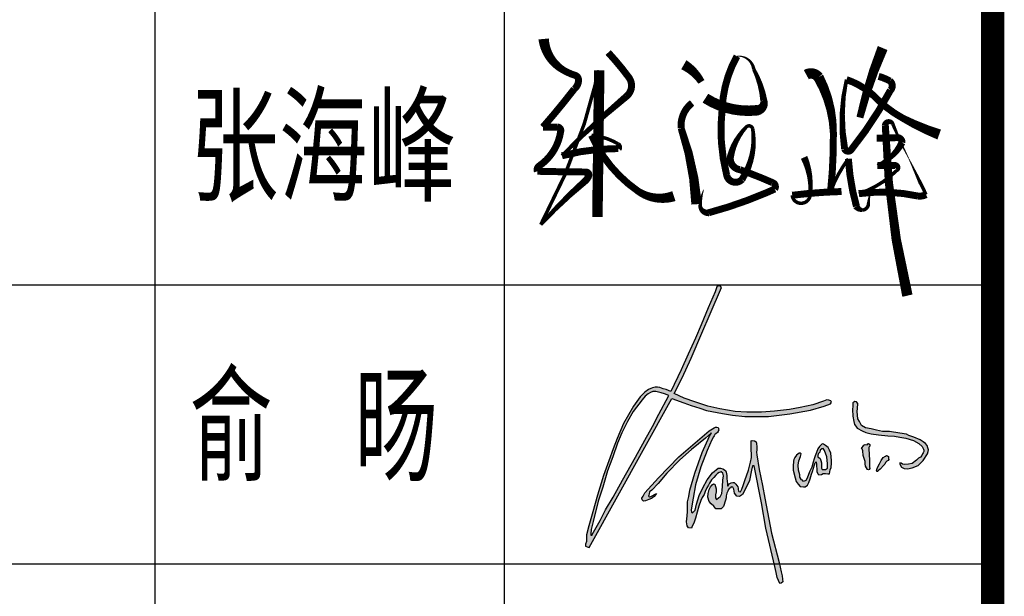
# Model space of a CAD drawing. Extents: x 1779708 to 7299578, y -1121471 to 88434.
# Tile 693 of 1056: x 6129654 to 6131769, y -962920 to -961680. Entities that reach past the tile are written whole.
import ezdxf

# ---------------------------------------------------------------- set-up
doc = ezdxf.new("R2010")
doc.units = 0
doc.header["$LTSCALE"] = 1000
doc.header["$MEASUREMENT"] = 0
for name, color, linetype in [('PUB_TEXT', 7, 'CONTINUOUS'), ('PUB_TITLE', 4, 'CONTINUOUS'), ('WINDOW', 2, 'CONTINUOUS'), ('可见线', 6, 'CONTINUOUS'), ('电子签', 2, 'CONTINUOUS'), ('通-图框－文字', 4, 'CONTINUOUS')]:
    doc.layers.add(name, color=color, linetype=linetype)
doc.styles.add('-宋体', font='simhei.ttf', dxfattribs={"width": 0.7})
doc.styles.add('仿宋', font='txt', dxfattribs={"width": 0.7})

# ---------------------------------------------------------------- blocks, each defined once
blk = doc.blocks.new('A$C2DEF362E')
at = {"layer": 'PUB_TEXT'}
h = blk.add_hatch(color=256, dxfattribs=at)
h.dxf.hatch_style = 1
h.paths.add_polyline_path([(32593, 42092), (34565, 41342), (36866, 40638), (38650, 40028), (42928, 39185), (45558, 38763), (48891, 38435), (55190, 38435), (60871, 39091), (66370, 40126), (69985, 41158), (71629, 41768), (71905, 42256), (71702, 42623), (71188, 42751), (70655, 42843), (69754, 42494), (66925, 41537), (63588, 40800), (60744, 40266), (56780, 39805), (53272, 39547), (49382, 39602), (46318, 39787), (42185, 40415), (38996, 41170), (35600, 42297), (32724, 43291), (30088, 44544), (32222, 48729), (34582, 53924), (37415, 60628), (39633, 65720), (42653, 72804), (42334, 73188), (41802, 73188), (41448, 72952), (40976, 71566), (39116, 67318), (37253, 62794), (35747, 59284), (33767, 55027), (31966, 50868), (29187, 45103), (27944, 45602), (27147, 45779), (26667, 45971), (26228, 46110), (25661, 46202), (24980, 46191), (24286, 46064), (23893, 45844), (23211, 45613), (22241, 44872), (21028, 43690), (19283, 41178), (16550, 36576), (14890, 32519), (13851, 29782), (12635, 26613), (11300, 22693), (9669, 17443), (8424, 12995), (7386, 9284), (6764, 6885), (6734, 5109), (6497, 4398), (6497, 3894), (6912, 3687), (7456, 3530), (29463, 43175)])
h.paths.add_polyline_path([(28653, 44045), (28534, 43853), (25969, 39056), (24328, 35741), (22210, 32136), (19763, 27564), (16353, 21497), (13798, 16947), (11782, 13532), (10347, 10757), (8274, 6976), (8234, 6835), (8097, 6835), (7918, 6851), (7859, 7179), (7967, 8323), (8535, 10443), (9880, 15858), (11045, 19619), (12362, 23988), (13707, 27720), (15024, 31345), (16160, 34092), (17683, 37107), (19177, 39704), (21563, 42890), (22347, 43803), (23149, 44455), (23728, 44810), (24418, 45071), (25220, 45052), (25911, 44922), (26564, 44754), (27478, 44493)], flags=16)
h.paths.add_polyline_path([(41155, 33779), (41545, 34169), (41769, 34464), (41970, 34842), (41899, 35078), (41816, 35349), (41734, 35503), (41450, 35550), (41072, 35585), (40670, 35373), (39337, 34574), (31294, 27701), (25884, 22056), (22244, 18083), (21773, 17235), (21478, 16635), (21549, 16223), (21890, 15906), (22420, 15953), (23316, 16306), (24046, 16612), (24694, 17118), (25365, 17953), (23810, 17129), (23702, 17058), (23458, 17058), (23306, 17149), (23245, 17240), (23306, 17453), (23367, 17819), (23519, 18337), (24129, 18793), (25805, 20590), (28152, 23301), (31571, 26871), (34711, 29612), (38399, 32657), (39953, 34058), (39496, 33145), (37515, 28845), (35564, 23324), (34225, 18779), (33981, 17073), (33646, 15703), (33646, 14272), (33646, 13145), (33524, 11988), (33371, 10343), (33554, 9277), (33859, 8760), (34682, 8729), (34865, 9186), (35292, 10008), (35779, 11348), (36607, 14548), (37186, 16010), (37491, 16863), (38070, 17624), (38345, 18477), (38741, 19451), (39198, 20152), (39442, 20669), (40021, 21553), (40600, 22162), (41179, 22832), (41545, 23197), (42033, 23532), (42581, 23684), (42978, 23349), (43161, 22588), (42978, 21461), (42917, 19817), (42825, 18842), (42734, 17959), (42307, 16984), (41941, 16832), (41301, 16345), (41027, 16741), (41027, 17594), (41210, 18324), (41240, 19147), (41057, 19756), (40844, 20395), (40509, 20456), (40173, 20213), (39686, 19695), (39351, 18964), (39076, 17929), (39046, 16924), (39411, 15766), (39930, 15127), (40600, 14548), (41179, 13817), (42581, 13848), (43222, 14487), (43745, 16102), (43867, 16802), (43897, 17290), (44050, 17960), (44324, 18508), (44476, 18995), (44720, 19239), (45086, 19391), (45269, 19696), (45665, 19574), (45940, 19056), (46092, 17990), (46763, 17198), (47433, 17137), (48226, 17625), (49171, 19330), (50085, 21401), (50634, 24111), (50938, 25238), (51304, 25269), (53258, 15387), (54426, 8697), (56851, -1483), (57235, -3130), (57490, -4432), (57855, -5252), (58190, -6012), (58555, -5921), (58981, -5647), (58889, -4851), (58833, -4046), (58564, -2959), (57990, -472), (55991, 7377), (54184, 16702), (53558, 20078), (52704, 24264), (52039, 28168), (52001, 28963), (52020, 29549), (52039, 30363), (51963, 31252), (51907, 31706), (51395, 31971), (50808, 32047), (50524, 31952), (50524, 31328), (50562, 30401), (50619, 27544), (50345, 26249), (49811, 24092), (48835, 21392), (48419, 20069), (48059, 19067), (47719, 18330), (47303, 18481), (47208, 18651), (47132, 18954), (47094, 19294), (47000, 19710), (46754, 20050), (46489, 20428), (46205, 20693), (45997, 20825), (45657, 20844), (45202, 20711), (44711, 20485), (44370, 19842), (44294, 20012), (44238, 20277), (44238, 20560), (44200, 21127), (44067, 21959), (44048, 22715), (43916, 23566), (43689, 24076), (43008, 24473), (42383, 24662), (41797, 24624), (40302, 23434), (38844, 21536), (37652, 19400), (36687, 17396), (35987, 15109), (35628, 13446), (34909, 12746), (34701, 12916), (34573, 13555), (35117, 16667), (35692, 20232), (37113, 24983), (38807, 29400), (40115, 32210), (40493, 33036), (40659, 33295), (40859, 33626)])
h.paths.add_polyline_path([(63932, 21562), (63530, 22270), (63453, 22921), (63146, 24108), (63031, 25468), (63261, 26598), (63645, 27785), (63875, 28494), (63606, 28666), (63320, 28610), (62566, 28084), (62207, 27498), (61919, 27008), (61800, 26482), (61728, 25215), (61721, 24153), (62285, 22057), (62534, 21138), (63033, 20429), (63589, 19816), (64470, 19702), (64873, 19721), (65544, 20123), (65850, 20870), (66214, 21846), (66636, 23053), (66904, 23780), (67134, 24661), (67364, 25523), (67614, 26117), (67805, 26385), (67959, 25657), (68016, 24049), (67978, 23723), (68342, 23091), (68534, 22842), (69224, 22976), (69722, 23225), (70297, 23283), (70949, 23148), (71351, 23148), (71562, 24259), (71811, 24795), (71888, 25983), (71888, 26710), (71773, 28689), (71351, 29435), (71006, 30125), (70297, 30718), (69760, 31044), (69453, 31140), (69185, 30872), (68706, 30412), (68323, 29799), (67958, 28823), (67613, 27942), (67345, 27157), (67000, 26257), (66655, 24954), (66061, 23671), (65408, 22021), (65121, 21370), (64431, 21140), (64162, 21428)], flags=17)
h.paths.add_polyline_path([(69434, 24282), (69261, 24645), (69281, 25239), (69281, 26043), (69108, 26675), (68936, 27231), (68303, 27709), (68279, 27992), (68399, 28437), (68821, 28935), (68936, 29452), (69319, 29835), (69741, 29873), (70066, 29337), (70661, 27709), (70891, 25852), (70833, 24684), (70296, 24262)], flags=16)
h.paths.add_polyline_path([(80848, 26411), (80840, 25835), (80977, 25176), (81219, 24707), (81462, 24313), (81772, 24215), (81932, 24283), (82113, 24593), (82076, 25025), (82068, 26768), (81947, 28323), (81817, 29788), (81817, 30189), (81939, 30326), (82166, 30560), (82090, 30977), (81787, 31219), (81613, 31128), (81408, 30916), (80908, 30931), (80521, 30788), (79938, 29888), (80046, 29814), (80221, 29291), (80376, 28012)])
h.paths.add_polyline_path([(86255, 26179), (86627, 26566), (87022, 26741), (87196, 26938), (87105, 27203), (87090, 27590), (87045, 27803), (86862, 27954), (86589, 27992), (86247, 27825), (85708, 27514), (85130, 26723), (84720, 25798), (84151, 24804), (83868, 24039), (83943, 23964), (84016, 23734), (84199, 23806), (84478, 24086), (84867, 24426), (85837, 25436), (86149, 25709)])
h.paths.add_polyline_path([(82437, 35114), (80970, 35442), (79870, 36040), (79405, 37069), (78942, 37821), (78845, 38766), (78710, 39749), (78826, 40521), (78901, 41882), (78534, 42306), (78109, 42422), (77587, 42088), (77606, 41124), (77490, 40294), (77606, 38462), (77876, 37055), (78050, 36245), (78417, 35878), (78764, 35300), (80041, 34597), (81064, 34153), (82473, 33806), (84403, 33498), (86896, 33225), (88691, 33167), (90139, 32936), (91702, 32666), (93751, 31987), (95121, 31215), (96009, 30463), (96395, 29731), (96511, 29422), (96472, 29133), (96298, 28786), (96144, 28439), (95932, 28053), (95604, 27590), (95063, 27282), (94542, 26780), (93345, 25912), (92438, 25700), (91338, 25662), (90778, 25681), (90450, 26009), (90122, 26067), (90141, 25700), (90508, 24967), (91261, 24601), (92110, 24524), (93384, 24717), (95005, 25411), (96298, 26664), (97476, 28516), (97669, 29075), (97727, 29499), (97514, 30097), (97418, 30695), (96916, 31235), (96318, 31678), (95488, 32237), (93847, 32912), (92535, 33395), (91840, 33703), (90084, 33954), (87340, 34381), (85506, 34401), (83885, 34786)])
for points in [[(7456, 3530), (29463, 43175), (32593, 42092), (34565, 41342), (36866, 40638), (38650, 40028), (42928, 39185), (45558, 38763), (48891, 38435), (55190, 38435), (60871, 39091), (66370, 40126), (69985, 41158), (71629, 41768), (71905, 42256), (71702, 42623), (71188, 42751), (70655, 42843), (69754, 42494), (66925, 41537), (63588, 40800), (60744, 40266), (56780, 39805), (53272, 39547), (49382, 39602), (46318, 39787), (42185, 40415), (38996, 41170), (35600, 42297), (32724, 43291), (30088, 44544), (32222, 48729), (34582, 53924), (37415, 60628), (39633, 65720), (42653, 72804), (42334, 73188), (41802, 73188), (41448, 72952), (40976, 71566), (39116, 67318), (37253, 62794), (35747, 59284), (33767, 55027), (31966, 50868), (29187, 45103), (27944, 45602), (27147, 45779), (26667, 45971), (26228, 46110), (25661, 46202), (24980, 46191), (24286, 46064), (23893, 45844), (23211, 45613), (22241, 44872), (21028, 43690), (19283, 41178), (16550, 36576), (14890, 32519), (13851, 29782), (12635, 26613), (11300, 22693), (9669, 17443), (8424, 12995), (7386, 9284), (6764, 6885), (6734, 5109), (6497, 4398), (6497, 3894), (6912, 3687), (7456, 3530)], [(8274, 6976), (10347, 10757), (11782, 13532), (13798, 16947), (16353, 21497), (19763, 27564), (22210, 32136), (24328, 35741), (25969, 39056), (28534, 43853), (28653, 44045), (27478, 44493), (26564, 44754), (25911, 44922), (25220, 45052), (24418, 45071), (23728, 44810), (23149, 44455), (22347, 43803), (21563, 42890), (19177, 39704), (17683, 37107), (16160, 34092), (15024, 31345), (13707, 27720), (12362, 23988), (11045, 19619), (9880, 15858), (8535, 10443), (7967, 8323), (7859, 7179), (7918, 6851), (8097, 6835), (8234, 6835), (8274, 6976)], [(77587, 42088), (77606, 41124), (77490, 40294), (77606, 38462), (77876, 37055), (78050, 36245), (78417, 35878), (78764, 35300), (80041, 34597), (81064, 34153), (82473, 33806), (84403, 33498), (86896, 33225), (88691, 33167), (90139, 32936), (91702, 32666), (93751, 31987), (95121, 31215), (96009, 30463), (96395, 29731), (96511, 29422), (96472, 29133), (96298, 28786), (96144, 28439), (95932, 28053), (95604, 27590), (95063, 27282), (94542, 26780), (93345, 25912), (92438, 25700), (91338, 25662), (90778, 25681), (90450, 26009), (90122, 26067), (90141, 25700), (90508, 24967), (91261, 24601), (92110, 24524), (93384, 24717), (95005, 25411), (96298, 26664), (97476, 28516), (97669, 29075), (97727, 29499), (97514, 30097), (97418, 30695), (96916, 31235), (96318, 31678), (95488, 32237), (93847, 32912), (92535, 33395), (91840, 33703), (90084, 33954), (87340, 34381), (85506, 34401), (83885, 34786), (82437, 35114), (80970, 35442), (79870, 36040), (79405, 37069), (78942, 37821), (78845, 38766), (78710, 39749), (78826, 40521), (78901, 41882), (78534, 42306), (78109, 42422), (77587, 42088)], [(23810, 17129), (25365, 17953), (24694, 17118), (24046, 16612), (23316, 16306), (22420, 15953), (21890, 15906), (21549, 16223), (21478, 16635), (21773, 17235), (22244, 18083), (25884, 22056), (31294, 27701), (39337, 34574), (40670, 35373), (41072, 35585), (41450, 35550), (41734, 35503), (41816, 35349), (41899, 35078), (41970, 34842), (41769, 34464), (41545, 34169), (41155, 33779), (40859, 33626), (40659, 33295), (40493, 33036), (40115, 32210), (38807, 29400), (37113, 24983), (35692, 20232), (35117, 16667), (34573, 13555), (34701, 12916), (34909, 12746), (35628, 13446), (35987, 15109), (36687, 17396), (37652, 19400), (38844, 21536), (40302, 23434), (41797, 24624), (42383, 24662), (43008, 24473), (43689, 24076), (43916, 23566), (44048, 22715), (44067, 21959), (44200, 21127), (44238, 20560), (44238, 20277), (44294, 20012), (44370, 19842), (44711, 20485), (45202, 20711), (45657, 20844), (45997, 20825), (46205, 20693), (46489, 20428), (46754, 20050), (47000, 19710), (47094, 19294), (47132, 18954), (47208, 18651), (47303, 18481), (47719, 18330), (48059, 19067), (48419, 20069), (48835, 21392), (49811, 24092), (50345, 26249), (50619, 27544), (50562, 30401), (50524, 31328), (50524, 31952), (50808, 32047), (51395, 31971), (51907, 31706), (51963, 31252), (52039, 30363), (52020, 29549), (52001, 28963), (52039, 28168), (52704, 24264), (53558, 20078), (54184, 16702), (55991, 7377), (57990, -472), (58564, -2959), (58833, -4046), (58889, -4851), (58981, -5647), (58555, -5921), (58190, -6012), (57855, -5252), (57490, -4432), (57235, -3130), (56851, -1483), (54426, 8697), (53258, 15387), (51304, 25269), (50938, 25238), (50634, 24111), (50085, 21401), (49171, 19330), (48226, 17625), (47433, 17137), (46763, 17198), (46092, 17990), (45940, 19056), (45665, 19574), (45269, 19696), (45086, 19391), (44720, 19239), (44476, 18995), (44324, 18508), (44050, 17960), (43897, 17290), (43867, 16802), (43745, 16102), (43222, 14487), (42581, 13848), (41179, 13817), (40600, 14548), (39930, 15127), (39411, 15766), (39046, 16924), (39076, 17929), (39351, 18964), (39686, 19695), (40173, 20213), (40509, 20456), (40844, 20395), (41057, 19756), (41240, 19147), (41210, 18324), (41027, 17594), (41027, 16741), (41301, 16345), (41941, 16832), (42307, 16984), (42734, 17959), (42825, 18842), (42917, 19817), (42978, 21461), (43161, 22588), (42978, 23349), (42581, 23684), (42033, 23532), (41545, 23197), (41179, 22832), (40600, 22162), (40021, 21553), (39442, 20669), (39198, 20152), (38741, 19451), (38345, 18477), (38070, 17624), (37491, 16863), (37186, 16010), (36607, 14548), (35779, 11348), (35292, 10008), (34865, 9186), (34682, 8729), (33859, 8760), (33554, 9277), (33371, 10343), (33524, 11988), (33646, 13145), (33646, 14272), (33646, 15703), (33981, 17073), (34225, 18779), (35564, 23324), (37515, 28845), (39496, 33145), (39953, 34058), (38399, 32657), (34711, 29612), (31571, 26871), (28152, 23301), (25805, 20590), (24129, 18793), (23519, 18337), (23367, 17819), (23306, 17453), (23245, 17240), (23306, 17149), (23458, 17058), (23702, 17058), (23810, 17129)], [(63320, 28610), (62566, 28084), (62207, 27498), (61919, 27008), (61800, 26482), (61728, 25215), (61721, 24153), (62285, 22057), (62534, 21138), (63033, 20429), (63589, 19816), (64470, 19702), (64873, 19721), (65544, 20123), (65850, 20870), (66214, 21846), (66636, 23053), (66904, 23780), (67134, 24661), (67364, 25523), (67614, 26117), (67805, 26385), (67959, 25657), (68016, 24049), (67978, 23723), (68342, 23091), (68534, 22842), (69224, 22976), (69722, 23225), (70297, 23283), (70949, 23148), (71351, 23148), (71562, 24259), (71811, 24795), (71888, 25983), (71888, 26710), (71773, 28689), (71351, 29435), (71006, 30125), (70297, 30718), (69760, 31044), (69453, 31140), (69185, 30872), (68706, 30412), (68323, 29799), (67958, 28823), (67613, 27942), (67345, 27157), (67000, 26257), (66655, 24954), (66061, 23671), (65408, 22021), (65121, 21370), (64431, 21140), (64162, 21428), (63932, 21562), (63530, 22270), (63453, 22921), (63146, 24108), (63031, 25468), (63261, 26598), (63645, 27785), (63875, 28494), (63606, 28666), (63320, 28610)], [(68303, 27709), (68936, 27231), (69108, 26675), (69281, 26043), (69281, 25239), (69261, 24645), (69434, 24282), (70296, 24262), (70833, 24684), (70891, 25852), (70661, 27709), (70066, 29337), (69741, 29873), (69319, 29835), (68936, 29452), (68821, 28935), (68399, 28437), (68279, 27992), (68303, 27709)], [(79938, 29888), (80521, 30788), (80908, 30931), (81408, 30916), (81613, 31128), (81787, 31219), (82090, 30977), (82166, 30560), (81939, 30326), (81817, 30189), (81817, 29788), (81947, 28323), (82068, 26768), (82076, 25025), (82113, 24593), (81932, 24283), (81772, 24215), (81462, 24313), (81219, 24707), (80977, 25176), (80840, 25835), (80848, 26411), (80376, 28012), (80221, 29291), (80046, 29814), (79938, 29888)], [(83868, 24039), (84151, 24804), (84720, 25798), (85130, 26723), (85708, 27514), (86247, 27825), (86589, 27992), (86862, 27954), (87045, 27803), (87090, 27590), (87105, 27203), (87196, 26938), (87022, 26741), (86627, 26566), (86255, 26179), (86149, 25709), (85837, 25436), (84867, 24426), (84478, 24086), (84199, 23806), (84016, 23734), (83943, 23964), (83868, 24039)]]:
    blk.add_lwpolyline(points, dxfattribs=at)
blk = doc.blocks.new('A$C3D8761CE')
at = {"layer": 'PUB_TITLE'}
for p, q in [((76100, 23200), (83100, 23200)), ((76100, 22000), (83100, 22000))]:
    blk.add_line(p, q, dxfattribs=at)
at = {"layer": 'PUB_TITLE', "const_width": 100}
blk.add_lwpolyline([(2500, 1000), (83100, 1000), (83100, 58400), (2500, 58400)], close=True, dxfattribs=at)
at = {"layer": 'PUB_TITLE'}
for points in [[(79500, 28000), (79500, 19600)], [(81000, 28000), (81000, 19600)]]:
    blk.add_lwpolyline(points, dxfattribs=at)
at = {"layer": '电子签'}
for points in [[(81170.3, 24256.7, 45, 30, 0.246017), (81257.9, 24120.9, 30, 30, 0.052833), (81305, 24100.4, 30, 30, -0.323811), (81320.1, 24080.2, 30, 30, -0.226798), (81301.8, 24041.4, 30, 30, -0.015284), (81167.1, 23877.5, 30, 30, 0), (81230.5, 23878, 30, 30, -0.420426), (81243.7, 23861.1, 30, 30, -0.211322), (81150.7, 23710.4, 30, 30, 0.335582), (81143.1, 23687.7, 30, 30, 0.003822), (81351.9, 23684.5, 30, 30, -0.528852), (81363.6, 23667, 30, 30, -0.119655), (81348.4, 23645.7, 30, 15, 0.033989), (81157.7, 23457.9, 15, 15, 0.067368), (81409.1, 24122, 45, 45, 0), (81401.3, 23490.8, 45, 45, 0)], [(81447.6, 24198.4, 30, 30, -0.027777), (81536.3, 24091.5, 30, 30, -0.405077), (81525.3, 24009.2, 30, 15, 0.02541), (81248.7, 23754.3, 30, 30, -0.067135), (81491.9, 23785.4, 30, 15, 0.427654), (81490.1, 23805.8, 15, 15, 0.1106), (81376.3, 23842.5, 30, 30, 0.137464), (81575.7, 23602.5, 30, 45, 0.237029), (81729.8, 23580.9, 45, 45, 0.809118)], [(81865.4, 24002, 45, 45, 0.172227), (82087, 23950, 45, 30, 0.450369), (82116.4, 23991.6, 30, 15, 0.086705), (82072.9, 24127.5, 15, 3, 0.402521), (82000.8, 24182.4, 30, 30, 0.116805), (81937.6, 23957.4, 30, 30, 0.091359), (81956.5, 23672.8, 30, 30, 0.620885), (82022.7, 23652.6, 30, 15, 0.184605), (82068.7, 23871.1, 15, 15, 0.615478), (82040.3, 23877, 15, 30, 0.13884), (81973.5, 23752.8, 30, 30, 0.432173), (82013.1, 23694.7, 30, 30, -0.020207), (82152.8, 23639.4, 30, 30, -0.490589), (82163.4, 23611.4, 30, 30, 0), (82126.1, 23594.8, 30, 30, -0.035881), (81879.6, 23509.5, 30, 15, -0.448045), (81842.9, 23541, 15, 3, -0.065102), (81857.4, 23608.3, 3, 3, -0.780213)], [(82627.1, 24217.8, 45, 30, 0.039801), (82529.3, 23918.8, 30, 30, 2.052854)], [(81772.7, 24145.9, 45, 30, -0.12645), (81848.2, 24072.1, 30, 30, 0.087592)], [(82299, 24103.3, 45, 45, -0.367749), (82351.3, 24092.4, 45, 30, -0.121697), (82415.4, 23852.1, 30, 30, -0.028386), (82403.3, 23599.7, 15, 15, -0.073844), (82479.7, 23741.2, 30, 30, 0.052443), (82514.5, 23536.9, 30, 15, 0.26556), (82541.6, 23521, 15, 15, 0.350925), (82565.8, 23545.5, 15, 3, -0.017634), (82572.9, 23596.8, 0, 0, 0)], [(82609.8, 24096, 30, 30, -0.054256), (82658.3, 24076.2, 30, 30, -0.443546), (82660.8, 24036.3, 30, 30, -0.046016), (82491.9, 23780.3, 30, 30, -0.563395), (82463.7, 23784, 30, 15, -0.097129), (82471.8, 24081.9, 30, 30, -0.124783), (82607.6, 23993.9, 30, 30, 0.064384), (82712.9, 23916.4, 30, 45, 0.038688), (82870, 23845.7, 0, 0, 0)], [(81808.2, 23981.4, 30, 30, 0.254427), (81761.1, 23873.5, 30, 45, -0.068566), (81827.6, 23546.1, 45, 45, 1.446989)], [(82601.6, 23829.5, 30, 30, 0.00461), (82689, 23832.5, 30, 30, -0.448412), (82710.2, 23810.7, 30, 15, -0.172205), (82604.6, 23712.4, 30, 30, 0.013626), (82681.2, 23712.4, 30, 15, -0.751538), (82687.9, 23691.4, 15, 15, -0.118195), (82524.6, 23591.6, 30, 30, -0.085174), (82777.6, 23581.6, 30, 30, 0.163267), (82813.1, 23587.3, 15, 15, 0.026692), (82787.1, 23641.3, 15, 3, 0.006484), (82739.4, 23742.5, 3, 15, -0.021311), (82671.3, 23889.5, 15, 30, 0.842962), (82638.5, 23884.5, 30, 45, 0.050055), (82733.5, 23152.9, 45, 45, 1.205466)], [(82289.5, 23747.6, 30, 15, -0.132428), (82315.5, 23585.1, 15, 15, -0.568723), (82254.4, 23556.9, 15, 15, -0.227954), (82238.6, 23584.6, 30, 30, -0.024915), (82450.3, 23600.7, 30, 30, 0.27376)]]:
    blk.add_lwpolyline(points, format="xyseb", dxfattribs=at)
at = {"layer": 'WINDOW', "xscale": 0.01615088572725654, "yscale": 0.01615088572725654, "zscale": 0.01615088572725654}
blk.add_blockref('A$C2DEF362E', (81245.7, 22012.8), dxfattribs=at)
at = {"layer": '通-图框－文字'}
for s, style, width, p in [('张海峰', '仿宋', 0.7, (79650, 23600)), ('俞  旸', '-宋体', 0.65, (79650, 22400))]:
    blk.add_text(s, height=400, dxfattribs=dict(at, style=style, width=width)).set_placement(p)

msp = doc.modelspace()

# ---------------------------------------------------------------- block references
at = {"layer": '可见线', "xscale": 0.5, "yscale": 0.5, "zscale": 0.5}
msp.add_blockref('A$C3D8761CE', (6090194.5, -973850.2), dxfattribs=at)

doc.saveas('drawing.dxf')
